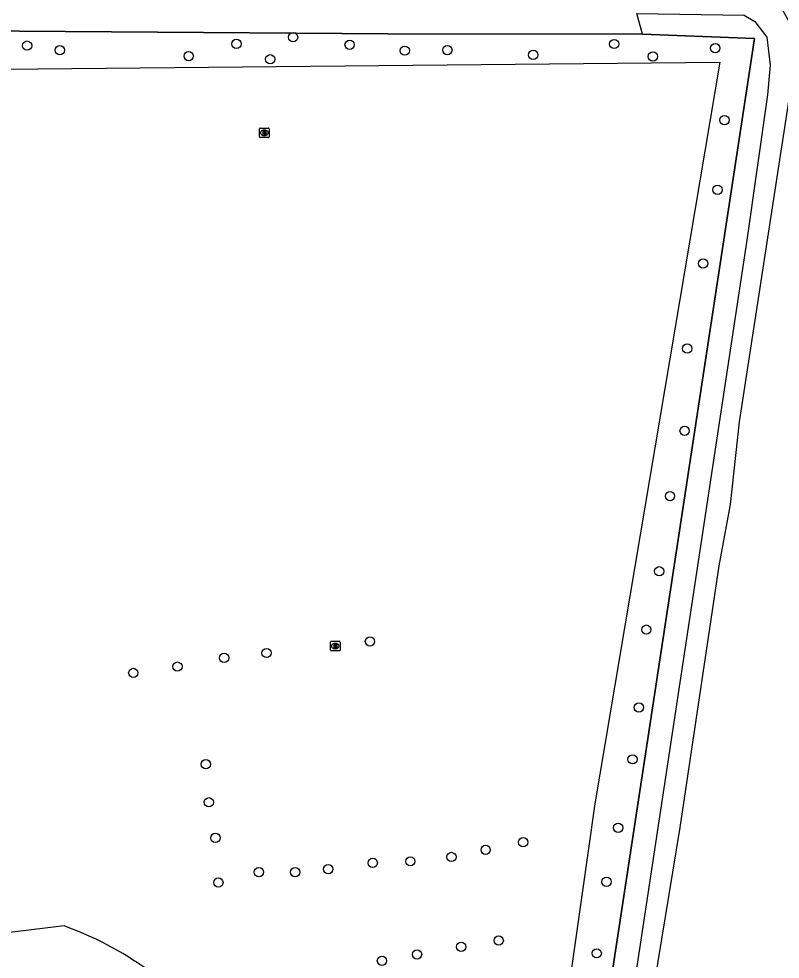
# Model space of a CAD drawing. Extents: x 162157 to 163165, y 378998 to 380775.
# Drawn here: x 162747.6 to 162827.7, y 379866.6 to 379965.5 of the extents above; entities that cross this region are included whole.
import ezdxf

# ---------------------------------------------------------------- set-up
doc = ezdxf.new("R2010")
doc.units = 0
for name, color, linetype in [('IMGEO_Boom', 7, 'Continuous'), ('IMGEO_Brandkraan', 7, 'Continuous'), ('IMGEO_Gemengd_bos', 7, 'Continuous'), ('IMGEO_Groenvoorziening', 7, 'Continuous'), ('IMGEO_Hek', 7, 'Continuous'), ('IMGEO_Voetpad_halfverhard', 7, 'Continuous'), ('IMGEO_Voetpad_onverhard', 7, 'Continuous')]:
    doc.layers.add(name, color=color, linetype=linetype)

msp = doc.modelspace()

# ---------------------------------------------------------------- linework, layer by layer
at = {"layer": 'IMGEO_Boom'}
for centre in [(162776.449, 379963.594), (162748.474, 379962.711), (162751.917, 379962.221), (162770.489, 379962.896), (162782.402, 379962.804), (162788.199, 379962.181), (162792.683, 379962.242), (162810.226, 379962.884), (162820.862, 379962.445), (162765.472, 379961.607), (162774.048, 379961.272), (162801.712, 379961.73), (162814.301, 379961.573), (162821.835, 379954.873), (162821.108, 379947.539), (162819.592, 379939.778), (162817.916, 379930.823), (162817.639, 379922.166), (162816.102, 379915.294), (162814.966, 379907.378), (162813.611, 379901.24), (162784.54, 379900), (162773.66, 379898.78), (162769.192, 379898.266), (162764.291, 379897.345), (162759.645, 379896.678), (162812.828, 379893.043), (162767.274, 379887.073), (162812.163, 379887.588), (162767.591, 379883.065), (162810.649, 379880.385), (162768.282, 379879.317), (162796.712, 379878.061), (162800.656, 379878.857), (162793.109, 379877.311), (162780.155, 379876.026), (162784.829, 379876.685), (162788.786, 379876.85), (162772.86, 379875.709), (162776.667, 379875.709), (162768.594, 379874.62), (162809.424, 379874.704), (162798.082, 379868.519), (162789.492, 379867.049), (162794.133, 379867.856), (162808.391, 379867.168), (162785.802, 379866.386)]:
    msp.add_circle(centre, 0.489, dxfattribs=at)
at = {"layer": 'IMGEO_Brandkraan'}
for p, q in [((162772.929, 379953.102), (162772.929, 379953.954)), ((162773.004, 379954.028), (162773.856, 379954.028)), ((162773.417, 379953.808), (162773.442, 379953.808)), ((162773.93, 379953.954), (162773.93, 379953.102)), ((162773.856, 379953.028), (162773.004, 379953.028)), ((162773.44, 379953.248), (162773.415, 379953.248)), ((162780.39, 379899.085), (162780.39, 379899.937)), ((162780.465, 379900.011), (162781.317, 379900.011)), ((162780.901, 379899.231), (162780.876, 379899.231)), ((162780.878, 379899.791), (162780.903, 379899.791)), ((162781.391, 379899.937), (162781.391, 379899.085)), ((162781.317, 379899.011), (162780.465, 379899.011))]:
    msp.add_line(p, q, dxfattribs=at)
for points in [[(162772.929, 379953.102), (162772.929, 379953.954)], [(162773.004, 379954.028), (162773.856, 379954.028)], [(162773.277, 379953.728), (162773.277, 379953.328), (162773.49, 379953.328)], [(162773.508, 379953.728), (162773.277, 379953.728)], [(162773.456, 379953.647), (162773.402, 379953.647), (162773.402, 379953.571)], [(162773.93, 379953.954), (162773.93, 379953.102)], [(162773.856, 379953.028), (162773.004, 379953.028)], [(162773.402, 379953.571), (162773.455, 379953.571)], [(162773.464, 379953.495), (162773.402, 379953.495), (162773.402, 379953.414)], [(162773.402, 379953.414), (162773.464, 379953.414)], [(162780.39, 379899.085), (162780.39, 379899.937)], [(162780.465, 379900.011), (162781.317, 379900.011)], [(162780.738, 379899.711), (162780.738, 379899.311), (162780.951, 379899.311)], [(162780.969, 379899.711), (162780.738, 379899.711)], [(162780.917, 379899.63), (162780.863, 379899.63), (162780.863, 379899.554)], [(162780.863, 379899.554), (162780.916, 379899.554)], [(162780.925, 379899.478), (162780.863, 379899.478), (162780.863, 379899.397)], [(162780.863, 379899.397), (162780.925, 379899.397)], [(162781.391, 379899.937), (162781.391, 379899.085)], [(162781.317, 379899.011), (162780.465, 379899.011)]]:
    msp.add_lwpolyline(points, dxfattribs=at)
for centre, radius, start, end in [((162773.006, 379953.952), 0.0765, 91.55205, 178.44795), ((162773.006, 379953.952), 0.0765, 91.55205, 178.44795), ((162773.457, 379953.609), 0.0379, 267.82845, 90.93552), ((162773.512, 379953.583), 0.145, 59.4692, 91.53667), ((162773.537, 379953.63), 0.0922, 285.51372, 58.15012), ((162773.854, 379953.952), 0.0765, 1.55205, 88.44795), ((162773.854, 379953.952), 0.0765, 1.55205, 88.44795), ((162773.006, 379953.104), 0.0765, 181.55205, 268.44795), ((162773.006, 379953.104), 0.0765, 181.55205, 268.44795), ((162773.465, 379953.454), 0.0404, 269.87594, 90.50774), ((162773.496, 379953.579), 0.251, 268.66757, 293.53466), ((162773.542, 379953.438), 0.105, 301.31148, 78.98903), ((162773.854, 379953.104), 0.0765, 271.55205, 358.44795), ((162773.854, 379953.104), 0.0765, 271.55205, 358.44795), ((162780.467, 379899.935), 0.0765, 91.55205, 178.44795), ((162780.467, 379899.935), 0.0765, 91.55205, 178.44795), ((162780.918, 379899.592), 0.0379, 267.82845, 90.93552), ((162780.926, 379899.437), 0.0404, 269.87594, 90.50774), ((162780.957, 379899.562), 0.251, 268.66757, 293.53466), ((162780.973, 379899.566), 0.145, 59.4692, 91.53667), ((162780.998, 379899.613), 0.0922, 285.51372, 58.15012), ((162781.003, 379899.421), 0.105, 301.31148, 78.98903), ((162781.315, 379899.935), 0.0765, 1.55205, 88.44795), ((162781.315, 379899.935), 0.0765, 1.55205, 88.44795), ((162780.467, 379899.087), 0.0765, 181.55205, 268.44795), ((162780.467, 379899.087), 0.0765, 181.55205, 268.44795), ((162781.315, 379899.087), 0.0765, 271.55205, 358.44795), ((162781.315, 379899.087), 0.0765, 271.55205, 358.44795)]:
    msp.add_arc(centre, radius, start, end, dxfattribs=at)
for centre, major_axis, ratio, start_param, end_param in [((162773.416, 379953.528), (-0.387, 0.002), 0.722429, 4.712389, 7.853982), ((162773.441, 379953.528), (-0.39, 0.002), 0.717154, 1.570796, 4.712389), ((162780.877, 379899.511), (-0.387, 0.002), 0.722429, 4.712389, 7.853982), ((162780.902, 379899.511), (-0.39, 0.002), 0.717154, 1.570796, 4.712389)]:
    msp.add_ellipse(centre, major_axis=major_axis, ratio=ratio, start_param=start_param, end_param=end_param, dxfattribs=at)
at = {"layer": 'IMGEO_Gemengd_bos'}
for points in [[(162813.211, 379963.914), (162812.612, 379966.091)], [(162599.261, 379863.191), (162619.51, 379719.305), (162619.84, 379719.405), (162655.434, 379739.291), (162722.158, 379776.569), (162803.655, 379822.641), (162807.939, 379851.547), (162824.983, 379963.459), (162813.211, 379963.914)], [(162813.211, 379963.914), (162786.431, 379963.941), (162728.235, 379964.385), (162723.569, 379964.403)]]:
    msp.add_lwpolyline(points, dxfattribs=at)
at = {"layer": 'IMGEO_Groenvoorziening'}
msp.add_lwpolyline([(162735.22, 379960.131), (162821.333, 379960.967), (162808.18, 379882.912), (162799.905, 379824.507), (162794.835, 379821.724)], dxfattribs=at)
at = {"layer": 'IMGEO_Hek'}
for points in [[(162813.211, 379963.914), (162824.983, 379963.459), (162807.939, 379851.547), (162803.655, 379822.641), (162722.158, 379776.569), (162655.434, 379739.291)], [(162728.235, 379964.385), (162786.431, 379963.941), (162813.211, 379963.914)]]:
    msp.add_lwpolyline(points, dxfattribs=at)
at = {"layer": 'IMGEO_Voetpad_halfverhard'}
msp.add_lwpolyline([(162752.371, 379870.045), (162741.475, 379868.737)], dxfattribs=at)
msp.add_arc((162740.414, 379836.722), 35.404, 38.21133, 70.26148, dxfattribs=at)
at = {"layer": 'IMGEO_Voetpad_onverhard'}
for points in [[(162809.653, 379831.464), (162812.112, 379849.653), (162817.16, 379880.4), (162821.277, 379907.953), (162822.456, 379914.396), (162823.419, 379923.1), (162829.429, 379962.297), (162828.91, 379964.737), (162828.055, 379966.291), (162826.918, 379967.338), (162825.628, 379968.183), (162823.905, 379968.878), (162818.475, 379969.39), (162816.498, 379970.112), (162814.956, 379971.237), (162813.675, 379973.732), (162812.624, 379976.531), (162806.22, 380000), (162780.643, 380093.581), (162779.588, 380093.439)], [(162812.612, 379966.091), (162823.889, 379965.907), (162825.028, 379965.266), (162826.288, 379963.584), (162826.652, 379960.662), (162826.355, 379957.515), (162824.187, 379942.241), (162809.47, 379844.944), (162807.845, 379830.496), (162807.661, 379826.588)]]:
    msp.add_lwpolyline(points, dxfattribs=at)

doc.saveas('drawing.dxf')
